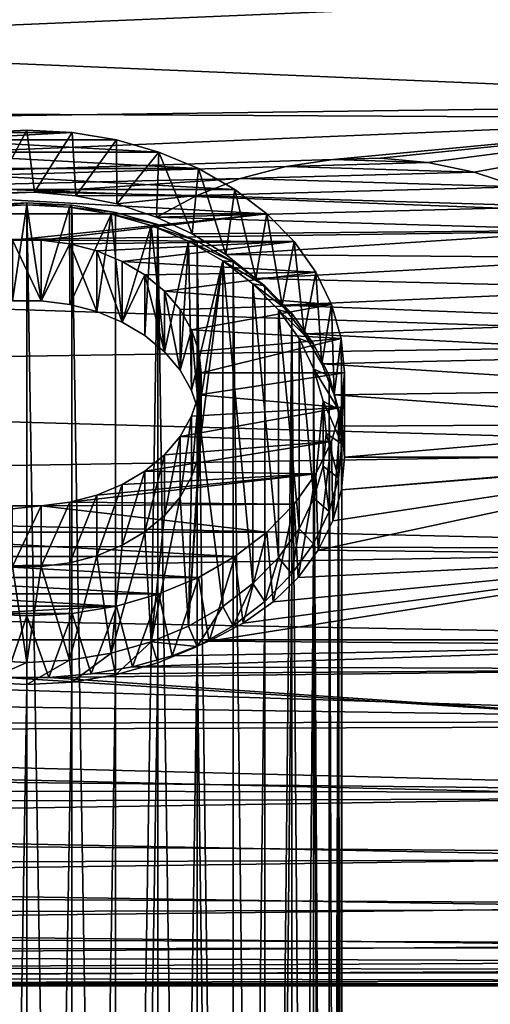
# Model space of a CAD drawing. Header units: metres. Extents: x -44 to 117, y -432 to 89.
# Tile 1038 of 1056: x 97 to 106, y -29 to -10. Entities that reach past the tile are written whole.
import ezdxf

# ---------------------------------------------------------------- set-up
doc = ezdxf.new("R2010")
doc.units = ezdxf.units.M
doc.layers.add('solid_125568', color=7, linetype='CONTINUOUS')

msp = doc.modelspace()

# ---------------------------------------------------------------- linework, layer by layer
at = {"layer": 'solid_125568'}
for points in [[(111.756363, -9.287315, 78.684578), (61.266441, -8.953707, 78.798332), (61.081543, -11.433249, 77.838127)], [(70.002235, -9.503138, 25.398998), (114.588203, -8.950256, 25.208008), (114.952049, -11.406782, 26.157673)], [(111.494621, -11.693051, 77.721611), (111.756363, -9.287315, 78.684578), (61.081543, -11.433249, 77.838127)], [(69.484673, -12.009647, 26.432154), (70.002235, -9.503138, 25.398998), (114.952049, -11.406782, 26.157673)], [(111.494621, -11.693051, 77.721611), (61.081543, -11.433249, 77.838127), (60.948669, -13.806636, 76.651794)], [(69.484673, -12.009647, 26.432154), (114.952049, -11.406782, 26.157673), (115.263466, -13.746816, 27.322296)], [(111.494621, -11.693051, 77.721611), (60.948669, -13.806636, 76.651794), (103.178963, -12.483859, 77.347275)], [(111.494621, -11.693051, 77.721611), (103.178963, -12.483859, 77.347275), (104.082085, -12.459023, 77.359489)], [(111.494621, -11.693051, 77.721611), (104.082085, -12.459023, 77.359489), (104.98259, -12.538507, 77.32029)], [(111.494621, -11.693051, 77.721611), (104.98259, -12.538507, 77.32029), (105.86705, -12.720982, 77.229111)], [(111.494621, -11.693051, 77.721611), (105.86705, -12.720982, 77.229111), (106.719643, -13.002421, 77.085243)], [(68.942421, -14.410364, 27.703653), (69.484673, -12.009647, 26.432154), (115.263466, -13.746816, 27.322296)], [(95.640404, -12.108136, 75.460693), (99.049721, -12.108122, 75.460701), (98.205925, -11.967508, 75.57869)], [(95.640404, -12.108136, 75.460693), (98.205925, -11.967508, 75.57869), (96.484215, -11.967513, 75.57869)], [(96.484215, -11.967513, 75.57869), (98.205925, -11.967508, 75.57869), (97.345078, -11.920362, 75.618256)], [(96.696274, -13.137651, 77.014694), (96.484215, -11.967513, 75.57869), (97.345078, -11.920362, 75.618256)], [(97.48922, -13.107577, 77.030464), (96.696274, -13.137651, 77.014694), (97.345078, -11.920362, 75.618256)], [(97.48922, -13.107577, 77.030464), (97.345078, -11.920362, 75.618256), (98.205925, -11.967508, 75.57869)], [(98.280266, -13.171906, 76.996674), (97.48922, -13.107577, 77.030464), (98.205925, -11.967508, 75.57869)], [(98.280266, -13.171906, 76.996674), (98.205925, -11.967508, 75.57869), (99.049721, -12.108122, 75.460701)], [(94.83181, -12.339182, 75.266823), (99.85833, -12.339166, 75.26683), (95.640404, -12.108136, 75.460693)], [(95.640404, -12.108136, 75.460693), (99.85833, -12.339166, 75.26683), (99.049721, -12.108122, 75.460701)], [(99.057594, -13.329687, 76.912903), (98.280266, -13.171906, 76.996674), (99.049721, -12.108122, 75.460701)], [(99.057594, -13.329687, 76.912903), (99.049721, -12.108122, 75.460701), (99.85833, -12.339166, 75.26683)], [(94.074371, -12.656005, 75.000977), (100.615753, -12.655974, 75.000999), (94.83181, -12.339182, 75.266823)], [(94.83181, -12.339182, 75.266823), (100.615753, -12.655974, 75.000999), (99.85833, -12.339166, 75.26683)], [(99.057594, -13.329687, 76.912903), (99.85833, -12.339166, 75.26683), (99.811241, -13.579237, 76.777771)], [(99.85833, -12.339166, 75.26683), (100.496399, -13.899666, 76.599464), (99.811241, -13.579237, 76.777771)], [(99.85833, -12.339166, 75.26683), (100.615753, -12.655974, 75.000999), (100.496399, -13.899666, 76.599464)], [(60.948669, -13.806636, 76.651794), (102.284355, -12.612617, 77.283455), (103.178963, -12.483859, 77.347275)], [(104.98259, -12.538507, 77.32029), (103.178963, -12.483859, 77.347275), (102.284355, -12.612617, 77.283455)], [(105.86705, -12.720982, 77.229111), (104.98259, -12.538507, 77.32029), (102.284355, -12.612617, 77.283455)], [(104.98259, -12.538507, 77.32029), (104.082085, -12.459023, 77.359489), (103.178963, -12.483859, 77.347275)], [(60.948669, -13.806636, 76.651794), (101.411652, -12.843328, 77.167053), (102.284355, -12.612617, 77.283455)], [(93.383102, -13.052403, 74.668358), (101.306999, -13.052351, 74.668404), (94.074371, -12.656005, 75.000977)], [(94.074371, -12.656005, 75.000977), (101.306999, -13.052351, 74.668404), (100.615753, -12.655974, 75.000999)], [(100.615753, -12.655974, 75.000999), (101.13253, -14.292828, 76.373146), (100.496399, -13.899666, 76.599464)], [(100.615753, -12.655974, 75.000999), (101.306999, -13.052351, 74.668404), (101.13253, -14.292828, 76.373146)], [(105.86705, -12.720982, 77.229111), (102.284355, -12.612617, 77.283455), (101.411652, -12.843328, 77.167053)], [(106.719643, -13.002421, 77.085243), (105.86705, -12.720982, 77.229111), (101.411652, -12.843328, 77.167053)], [(60.948669, -13.806636, 76.651794), (97.48922, -13.107577, 77.030464), (101.411652, -12.843328, 77.167053)], [(97.48922, -13.107577, 77.030464), (100.58078, -13.169102, 76.998146), (101.411652, -12.843328, 77.167053)], [(106.719643, -13.002421, 77.085243), (101.411652, -12.843328, 77.167053), (100.58078, -13.169102, 76.998146)], [(60.948669, -13.806636, 76.651794), (96.696274, -13.137651, 77.014694), (97.48922, -13.107577, 77.030464)], [(92.772713, -13.52001, 74.275986), (101.917427, -13.519977, 74.276016), (93.383102, -13.052403, 74.668358)], [(93.383102, -13.052403, 74.668358), (101.917427, -13.519977, 74.276016), (101.306999, -13.052351, 74.668404)], [(98.280266, -13.171906, 76.996674), (100.58078, -13.169102, 76.998146), (97.48922, -13.107577, 77.030464)], [(107.524597, -13.375993, 76.888069), (106.719643, -13.002421, 77.085243), (100.58078, -13.169102, 76.998146)], [(101.306999, -13.052351, 74.668404), (101.707039, -14.749282, 76.099678), (101.13253, -14.292828, 76.373146)], [(101.306999, -13.052351, 74.668404), (101.917427, -13.519977, 74.276016), (101.707039, -14.749282, 76.099678)], [(96.491066, -13.35531, 77.15554), (97.345093, -13.308513, 77.194809), (96.533775, -13.389949, 76.734856)], [(97.345093, -64.538689, 138.24855), (97.345093, -13.308513, 77.194809), (96.491066, -13.35531, 77.15554)], [(97.345093, -13.308513, 77.194809), (97.345093, -13.34549, 76.772163), (96.533775, -13.389949, 76.734856)], [(97.345093, -13.308513, 77.194809), (98.199112, -13.35531, 77.15554), (97.345093, -13.34549, 76.772163)], [(98.198982, -64.585472, 138.20929), (98.199112, -13.35531, 77.15554), (97.345093, -13.308513, 77.194809)], [(98.198982, -64.585472, 138.20929), (97.345093, -13.308513, 77.194809), (97.345093, -64.538689, 138.24855)], [(99.057594, -13.329687, 76.912903), (100.58078, -13.169102, 76.998146), (98.280266, -13.171906, 76.996674)], [(99.057594, -13.329687, 76.912903), (99.811241, -13.579237, 76.777771), (100.58078, -13.169102, 76.998146)], [(107.524597, -13.375993, 76.888069), (100.58078, -13.169102, 76.998146), (99.811241, -13.579237, 76.777771)], [(97.070999, -14.021091, 73.85553), (101.917427, -13.519977, 74.276016), (92.772713, -13.52001, 74.275986)], [(96.491203, -64.585472, 138.20929), (97.345093, -64.538689, 138.24855), (96.491066, -13.35531, 77.15554)], [(97.070869, -15.178117, 75.234406), (96.533775, -13.389949, 76.734856), (97.345093, -13.34549, 76.772163)], [(97.619316, -15.178117, 75.234406), (97.070869, -15.178117, 75.234406), (97.345093, -13.34549, 76.772163)], [(97.070999, -14.021091, 73.85553), (97.619186, -14.021091, 73.85553), (101.917427, -13.519977, 74.276016)], [(97.619316, -15.178117, 75.234406), (97.345093, -13.34549, 76.772163), (98.156425, -13.38995, 76.734856)], [(98.199112, -13.35531, 77.15554), (98.156425, -13.38995, 76.734856), (97.345093, -13.34549, 76.772163)], [(97.619186, -14.021091, 73.85553), (102.434509, -14.049095, 73.832031), (101.917427, -13.519977, 74.276016)], [(98.159912, -15.247233, 75.176407), (97.619316, -15.178117, 75.234406), (98.156425, -13.38995, 76.734856)], [(98.199112, -13.35531, 77.15554), (99.035446, -13.494685, 77.038589), (98.156425, -13.38995, 76.734856)], [(98.159912, -15.247233, 75.176407), (98.156425, -13.38995, 76.734856), (98.950874, -13.522344, 76.623764)], [(99.035446, -13.494685, 77.038589), (98.950874, -13.522344, 76.623764), (98.156425, -13.38995, 76.734856)], [(98.678139, -15.38351, 75.062057), (98.159912, -15.247233, 75.176407), (98.950874, -13.522344, 76.623764)], [(99.035484, -64.724869, 138.092331), (98.199112, -13.35531, 77.15554), (98.198982, -64.585472, 138.20929)], [(99.035484, -64.724869, 138.092331), (99.035446, -13.494685, 77.038589), (98.199112, -13.35531, 77.15554)], [(99.160492, -15.58346, 74.894279), (98.678139, -15.38351, 75.062057), (98.950874, -13.522344, 76.623764)], [(99.035446, -13.494685, 77.038589), (99.83744, -13.723819, 76.846329), (98.950874, -13.522344, 76.623764)], [(99.160492, -15.58346, 74.894279), (98.950874, -13.522344, 76.623764), (99.712936, -13.740069, 76.441071)], [(99.83744, -13.723819, 76.846329), (99.712936, -13.740069, 76.441071), (98.950874, -13.522344, 76.623764)], [(99.035484, -64.724869, 138.092331), (99.83744, -13.723819, 76.846329), (99.035446, -13.494685, 77.038589)], [(108.26825, -13.832964, 76.637032), (107.524597, -13.375993, 76.888069), (99.811241, -13.579237, 76.777771)], [(101.917427, -13.519977, 74.276016), (102.209435, -15.258379, 75.780632), (101.707039, -14.749282, 76.099678)], [(101.917427, -13.519977, 74.276016), (102.434509, -14.049095, 73.832031), (102.209435, -15.258379, 75.780632)], [(108.26825, -13.832964, 76.637032), (99.811241, -13.579237, 76.777771), (100.496399, -13.899666, 76.599464)], [(68.942421, -14.410364, 27.703653), (115.263466, -13.746816, 27.322296), (115.513702, -15.953111, 28.687206)], [(99.837578, -64.954041, 137.900024), (99.83744, -13.723819, 76.846329), (99.035484, -64.724869, 138.092331)], [(99.593079, -15.841406, 74.677841), (99.160492, -15.58346, 74.894279), (99.712936, -13.740069, 76.441071)], [(99.964165, -16.150194, 74.418732), (99.593079, -15.841406, 74.677841), (99.712936, -13.740069, 76.441071)], [(99.83744, -13.723819, 76.846329), (100.58905, -14.03821, 76.58252), (99.712936, -13.740069, 76.441071)], [(99.964165, -16.150194, 74.418732), (99.712936, -13.740069, 76.441071), (100.426941, -14.038744, 76.190453)], [(100.58905, -14.03821, 76.58252), (100.426941, -14.038744, 76.190453), (99.712936, -13.740069, 76.441071)], [(100.588936, -65.268326, 137.636307), (100.58905, -14.03821, 76.58252), (99.83744, -13.723819, 76.846329)], [(100.588936, -65.268326, 137.636307), (99.83744, -13.723819, 76.846329), (99.837578, -64.954041, 137.900024)], [(108.26825, -13.832964, 76.637032), (100.496399, -13.899666, 76.599464), (101.13253, -14.292828, 76.373146)], [(108.935135, -14.360034, 76.333611), (108.26825, -13.832964, 76.637032), (101.13253, -14.292828, 76.373146)], [(97.619316, -15.178117, 75.234406), (97.070999, -14.021091, 73.85553), (97.070869, -15.178117, 75.234406)], [(97.619316, -15.178117, 75.234406), (97.619186, -14.021091, 73.85553), (97.070999, -14.021091, 73.85553)], [(97.619186, -14.021091, 73.85553), (98.159882, -14.090209, 73.797531), (102.434509, -14.049095, 73.832031)], [(97.619316, -15.178117, 75.234406), (98.159882, -14.090209, 73.797531), (97.619186, -14.021091, 73.85553)], [(98.159882, -14.090209, 73.797531), (98.678307, -14.226547, 73.683136), (102.434509, -14.049095, 73.832031)], [(98.678307, -14.226547, 73.683136), (99.160416, -14.426411, 73.515427), (102.434509, -14.049095, 73.832031)], [(99.160416, -14.426411, 73.515427), (102.848373, -14.62966, 73.344879), (102.434509, -14.049095, 73.832031)], [(100.26413, -16.50189, 74.123627), (99.964165, -16.150194, 74.418732), (100.426941, -14.038744, 76.190453)], [(100.484314, -16.886469, 73.800926), (100.26413, -16.50189, 74.123627), (100.426941, -14.038744, 76.190453)], [(100.58905, -14.03821, 76.58252), (101.27433, -14.431202, 76.252762), (100.426941, -14.038744, 76.190453)], [(100.484314, -16.886469, 73.800926), (100.426941, -14.038744, 76.190453), (101.077744, -14.411968, 75.877281)], [(101.27433, -14.431202, 76.252762), (101.077744, -14.411968, 75.877281), (100.426941, -14.038744, 76.190453)], [(101.274254, -65.661324, 137.306549), (100.58905, -14.03821, 76.58252), (100.588936, -65.268326, 137.636307)], [(101.274254, -65.661324, 137.306549), (101.27433, -14.431202, 76.252762), (100.58905, -14.03821, 76.58252)], [(102.434509, -14.049095, 73.832031), (102.629906, -15.806928, 75.419617), (102.209435, -15.258379, 75.780632)], [(102.434509, -14.049095, 73.832031), (102.848373, -14.62966, 73.344879), (102.629906, -15.806928, 75.419617)], [(98.159912, -15.247233, 75.176407), (98.159882, -14.090209, 73.797531), (97.619316, -15.178117, 75.234406)], [(98.678139, -15.38351, 75.062057), (98.678307, -14.226547, 73.683136), (98.159882, -14.090209, 73.797531)], [(98.678139, -15.38351, 75.062057), (98.159882, -14.090209, 73.797531), (98.159912, -15.247233, 75.176407)], [(99.160492, -15.58346, 74.894279), (98.678307, -14.226547, 73.683136), (98.678139, -15.38351, 75.062057)], [(99.160492, -15.58346, 74.894279), (99.160416, -14.426411, 73.515427), (98.678307, -14.226547, 73.683136)], [(68.380653, -16.681314, 29.202406), (68.942421, -14.410364, 27.703653), (115.513702, -15.953111, 28.687206)], [(99.160416, -14.426411, 73.515427), (99.593018, -14.684342, 73.298996), (102.848373, -14.62966, 73.344879)], [(99.160492, -15.58346, 74.894279), (99.593018, -14.684342, 73.298996), (99.160416, -14.426411, 73.515427)], [(100.618828, -17.293373, 73.459496), (100.484314, -16.886469, 73.800926), (101.077744, -14.411968, 75.877281)], [(100.618828, -17.293373, 73.459496), (101.077744, -14.411968, 75.877281), (100.664116, -17.711943, 73.108269)], [(100.664116, -17.711943, 73.108269), (101.077744, -14.411968, 75.877281), (101.077705, -21.011944, 70.339241)], [(101.077744, -14.411968, 75.877281), (101.652802, -20.571423, 70.708885), (101.077705, -21.011944, 70.339241)], [(101.077744, -14.411968, 75.877281), (101.652855, -14.852509, 75.507622), (101.652802, -20.571423, 70.708885)], [(101.879524, -14.894807, 75.863754), (101.652855, -14.852509, 75.507622), (101.077744, -14.411968, 75.877281)], [(101.27433, -14.431202, 76.252762), (101.879524, -14.894807, 75.863754), (101.077744, -14.411968, 75.877281)], [(108.935135, -14.360034, 76.333611), (101.13253, -14.292828, 76.373146), (101.707039, -14.749282, 76.099678)], [(101.879585, -66.125038, 136.91745), (101.27433, -14.431202, 76.252762), (101.274254, -65.661324, 137.306549)], [(101.879585, -66.125038, 136.91745), (101.879524, -14.894807, 75.863754), (101.27433, -14.431202, 76.252762)], [(109.511612, -14.940757, 75.981453), (108.935135, -14.360034, 76.333611), (101.707039, -14.749282, 76.099678)], [(99.593018, -14.684342, 73.298996), (99.964272, -14.993283, 73.039764), (102.848373, -14.62966, 73.344879)], [(99.964272, -14.993283, 73.039764), (103.150055, -15.24931, 72.824936), (102.848373, -14.62966, 73.344879)], [(102.848373, -14.62966, 73.344879), (102.962212, -16.382797, 75.02047), (102.629906, -15.806928, 75.419617)], [(102.848373, -14.62966, 73.344879), (103.150055, -15.24931, 72.824936), (102.962212, -16.382797, 75.02047)], [(99.593079, -15.841406, 74.677841), (99.593018, -14.684342, 73.298996), (99.160492, -15.58346, 74.894279)], [(99.964165, -16.150194, 74.418732), (99.964272, -14.993283, 73.039764), (99.593018, -14.684342, 73.298996)], [(99.964165, -16.150194, 74.418732), (99.593018, -14.684342, 73.298996), (99.593079, -15.841406, 74.677841)], [(109.511612, -14.940757, 75.981453), (101.707039, -14.749282, 76.099678), (102.209435, -15.258379, 75.780632)], [(100.26413, -16.50189, 74.123627), (99.964272, -14.993283, 73.039764), (99.964165, -16.150194, 74.418732)], [(99.964272, -14.993283, 73.039764), (100.264076, -15.344806, 72.744804), (103.150055, -15.24931, 72.824936)], [(100.26413, -16.50189, 74.123627), (100.264076, -15.344806, 72.744804), (99.964272, -14.993283, 73.039764)], [(101.652855, -14.852509, 75.507622), (102.14035, -20.072483, 71.127541), (101.652802, -20.571423, 70.708885)], [(101.652855, -14.852509, 75.507622), (102.140388, -15.351442, 75.088966), (102.14035, -20.072483, 71.127541)], [(102.39254, -15.419763, 75.423264), (102.140388, -15.351442, 75.088966), (101.652855, -14.852509, 75.507622)], [(101.879524, -14.894807, 75.863754), (102.39254, -15.419763, 75.423264), (101.652855, -14.852509, 75.507622)], [(101.879585, -66.125038, 136.91745), (102.39254, -15.419763, 75.423264), (101.879524, -14.894807, 75.863754)], [(109.98925, -15.560532, 75.584038), (109.511612, -14.940757, 75.981453), (102.209435, -15.258379, 75.780632)], [(100.264076, -15.344806, 72.744804), (100.484276, -15.729369, 72.422119), (103.150055, -15.24931, 72.824936)], [(100.26413, -16.50189, 74.123627), (100.484276, -15.729369, 72.422119), (100.264076, -15.344806, 72.744804)], [(100.484276, -15.729369, 72.422119), (103.333488, -15.895247, 72.282928), (103.150055, -15.24931, 72.824936)], [(102.140388, -15.351442, 75.088966), (102.529953, -19.525894, 71.586189), (102.14035, -20.072483, 71.127541)], [(102.140388, -15.351442, 75.088966), (102.529976, -15.898022, 74.630333), (102.529953, -19.525894, 71.586189)], [(102.802948, -15.995528, 74.94014), (102.529976, -15.898022, 74.630333), (102.140388, -15.351442, 75.088966)], [(102.39254, -15.419763, 75.423264), (102.802948, -15.995528, 74.94014), (102.140388, -15.351442, 75.088966)], [(109.98925, -15.560532, 75.584038), (102.209435, -15.258379, 75.780632), (102.629906, -15.806928, 75.419617)], [(103.150055, -15.24931, 72.824936), (103.202003, -16.974203, 74.587936), (102.962212, -16.382797, 75.02047)], [(103.150055, -15.24931, 72.824936), (103.333488, -15.895247, 72.282928), (103.202003, -16.974203, 74.587936)], [(102.392616, -66.650024, 136.476929), (102.39254, -15.419763, 75.423264), (101.879585, -66.125038, 136.91745)], [(102.802887, -67.225594, 135.993973), (102.802948, -15.995528, 74.94014), (102.39254, -15.419763, 75.423264)], [(102.802887, -67.225594, 135.993973), (102.39254, -15.419763, 75.423264), (102.392616, -66.650024, 136.476929)], [(110.364204, -16.206909, 75.14463), (109.98925, -15.560532, 75.584038), (102.629906, -15.806928, 75.419617)], [(100.484314, -16.886469, 73.800926), (100.484276, -15.729369, 72.422119), (100.26413, -16.50189, 74.123627)], [(100.484276, -15.729369, 72.422119), (100.618851, -16.136456, 72.080528), (103.333488, -15.895247, 72.282928)], [(100.618828, -17.293373, 73.459496), (100.618851, -16.136456, 72.080528), (100.484276, -15.729369, 72.422119)], [(100.618828, -17.293373, 73.459496), (100.484276, -15.729369, 72.422119), (100.484314, -16.886469, 73.800926)], [(68.380653, -16.681314, 29.202406), (115.513702, -15.953111, 28.687206), (115.696526, -18.011911, 30.238022)], [(100.618851, -16.136456, 72.080528), (100.664116, -16.554926, 71.729393), (103.333488, -15.895247, 72.282928)], [(100.664116, -16.554926, 71.729393), (103.395088, -16.554926, 71.729393), (103.333488, -15.895247, 72.282928)], [(102.529976, -15.898022, 74.630333), (102.814171, -18.942202, 72.075958), (102.529953, -19.525894, 71.586189)], [(102.529976, -15.898022, 74.630333), (102.814186, -16.481724, 74.140549), (102.814171, -18.942202, 72.075958)], [(102.802948, -15.995528, 74.94014), (102.814186, -16.481724, 74.140549), (102.529976, -15.898022, 74.630333)], [(110.364204, -16.206909, 75.14463), (102.629906, -15.806928, 75.419617), (102.962212, -16.382797, 75.02047)], [(103.333488, -15.895247, 72.282928), (103.34668, -17.570107, 74.127586), (103.202003, -16.974203, 74.587936)], [(103.333488, -15.895247, 72.282928), (103.395088, -16.554926, 71.729393), (103.34668, -17.570107, 74.127586)], [(100.618828, -17.293373, 73.459496), (100.664116, -17.711943, 73.108269), (100.618851, -16.136456, 72.080528)], [(100.664116, -17.711943, 73.108269), (100.664116, -16.554926, 71.729393), (100.618851, -16.136456, 72.080528)], [(103.102051, -67.840034, 135.478394), (102.802948, -15.995528, 74.94014), (102.802887, -67.225594, 135.993973)], [(102.802948, -15.995528, 74.94014), (103.102058, -16.60989, 74.424629), (102.814186, -16.481724, 74.140549)], [(103.102051, -67.840034, 135.478394), (103.102058, -16.60989, 74.424629), (102.802948, -15.995528, 74.94014)], [(110.633598, -16.8675, 74.667725), (110.364204, -16.206909, 75.14463), (102.962212, -16.382797, 75.02047)], [(102.814186, -16.481724, 74.140549), (102.987106, -17.090708, 73.629547), (102.814171, -18.942202, 72.075958)], [(103.284004, -17.250559, 73.887039), (102.987106, -17.090708, 73.629547), (102.814186, -16.481724, 74.140549)], [(103.102058, -16.60989, 74.424629), (103.284004, -17.250559, 73.887039), (102.814186, -16.481724, 74.140549)], [(110.633598, -16.8675, 74.667725), (102.962212, -16.382797, 75.02047), (103.202003, -16.974203, 74.587936)], [(67.804825, -18.799589, 30.914505), (68.380653, -16.681314, 29.202406), (115.696526, -18.011911, 30.238022)], [(100.618828, -18.130512, 72.75705), (100.618851, -16.973394, 71.37825), (100.664116, -16.554926, 71.729393)], [(100.618828, -18.130512, 72.75705), (100.664116, -16.554926, 71.729393), (100.664116, -17.711943, 73.108269)], [(100.618851, -16.973394, 71.37825), (103.333488, -17.214592, 71.175865), (103.395088, -16.554926, 71.729393)], [(100.618851, -16.973394, 71.37825), (103.395088, -16.554926, 71.729393), (100.664116, -16.554926, 71.729393)], [(103.284019, -68.480835, 134.940689), (103.102058, -16.60989, 74.424629), (103.102051, -67.840034, 135.478394)], [(103.284019, -68.480835, 134.940689), (103.284004, -17.250559, 73.887039), (103.102058, -16.60989, 74.424629)], [(103.333488, -17.214592, 71.175865), (103.395088, -18.161894, 73.644501), (103.395088, -16.554926, 71.729393)], [(103.395088, -16.554926, 71.729393), (103.395088, -18.161894, 73.644501), (103.34668, -17.570107, 74.127586)], [(110.793953, -17.524849, 74.163445), (110.633598, -16.8675, 74.667725), (103.202003, -16.974203, 74.587936)], [(100.618851, -16.973394, 71.37825), (100.484276, -17.380482, 71.036667), (103.333488, -17.214592, 71.175865)], [(100.484314, -18.537416, 72.415619), (100.484276, -17.380482, 71.036667), (100.618851, -16.973394, 71.37825)], [(100.484314, -18.537416, 72.415619), (100.618851, -16.973394, 71.37825), (100.618828, -18.130512, 72.75705)], [(102.987106, -17.090708, 73.629547), (102.987099, -18.33321, 72.586967), (102.814171, -18.942202, 72.075958)], [(102.987106, -17.090708, 73.629547), (103.04509, -17.711952, 73.108261), (102.987099, -18.33321, 72.586967)], [(103.345093, -17.904779, 73.338081), (103.04509, -17.711952, 73.108261), (102.987106, -17.090708, 73.629547)], [(103.284004, -17.250559, 73.887039), (103.345093, -17.904779, 73.338081), (102.987106, -17.090708, 73.629547)], [(110.793953, -17.524849, 74.163445), (103.202003, -16.974203, 74.587936), (103.34668, -17.570107, 74.127586)], [(100.264076, -17.765045, 70.713982), (103.150063, -17.860523, 70.633865), (103.333488, -17.214592, 71.175865)], [(100.484276, -17.380482, 71.036667), (100.264076, -17.765045, 70.713982), (103.333488, -17.214592, 71.175865)], [(103.333488, -17.214592, 71.175865), (103.150063, -17.860523, 70.633865), (103.173019, -19.375999, 72.564751)], [(103.333488, -17.214592, 71.175865), (103.173019, -19.375999, 72.564751), (103.339493, -18.781115, 73.109444)], [(103.345093, -69.134949, 134.39183), (103.345093, -17.904779, 73.338081), (103.284004, -17.250559, 73.887039)], [(103.345093, -69.134949, 134.39183), (103.284004, -17.250559, 73.887039), (103.284019, -68.480835, 134.940689)], [(103.333488, -17.214592, 71.175865), (103.339493, -18.781115, 73.109444), (103.395088, -18.161894, 73.644501)], [(100.26413, -18.921995, 72.092918), (100.264076, -17.765045, 70.713982), (100.484276, -17.380482, 71.036667)], [(100.26413, -18.921995, 72.092918), (100.484276, -17.380482, 71.036667), (100.484314, -18.537416, 72.415619)], [(110.793953, -17.524849, 74.163445), (103.34668, -17.570107, 74.127586), (103.395088, -18.161894, 73.644501)], [(110.845062, -18.161894, 73.644501), (110.793953, -17.524849, 74.163445), (103.395088, -18.161894, 73.644501)], [(99.964165, -19.273691, 71.797806), (99.964272, -18.116568, 70.419022), (100.264076, -17.765045, 70.713982)], [(99.964165, -19.273691, 71.797806), (100.264076, -17.765045, 70.713982), (100.26413, -18.921995, 72.092918)], [(100.264076, -17.765045, 70.713982), (99.964272, -18.116568, 70.419022), (103.150063, -17.860523, 70.633865)], [(100.664116, -17.711943, 73.108269), (101.077705, -21.011944, 70.339241), (100.426895, -21.385164, 70.02607)], [(100.618828, -18.130512, 72.75705), (100.664116, -17.711943, 73.108269), (100.426895, -21.385164, 70.02607)], [(103.284004, -18.558998, 72.789131), (102.987099, -18.33321, 72.586967), (103.04509, -17.711952, 73.108261)], [(103.345093, -17.904779, 73.338081), (103.284004, -18.558998, 72.789131), (103.04509, -17.711952, 73.108261)], [(67.804825, -18.799589, 30.914505), (115.696526, -18.011911, 30.238022), (115.80777, -19.912186, 31.961477)], [(99.593018, -18.425508, 70.159782), (102.848396, -18.48015, 70.113937), (103.150063, -17.860523, 70.633865)], [(99.964272, -18.116568, 70.419022), (99.593018, -18.425508, 70.159782), (103.150063, -17.860523, 70.633865)], [(103.150063, -17.860523, 70.633865), (102.848396, -18.48015, 70.113937), (102.897545, -19.936653, 72.021683)], [(103.150063, -17.860523, 70.633865), (102.897545, -19.936653, 72.021683), (103.173019, -19.375999, 72.564751)], [(103.284019, -69.78907, 133.842957), (103.284004, -18.558998, 72.789131), (103.345093, -17.904779, 73.338081)], [(103.284019, -69.78907, 133.842957), (103.345093, -17.904779, 73.338081), (103.345093, -69.134949, 134.39183)], [(99.593079, -19.582479, 71.538704), (99.593018, -18.425508, 70.159782), (99.964272, -18.116568, 70.419022)], [(99.593079, -19.582479, 71.538704), (99.964272, -18.116568, 70.419022), (99.964165, -19.273691, 71.797806)], [(100.484314, -18.537416, 72.415619), (100.618828, -18.130512, 72.75705), (100.426895, -21.385164, 70.02607)], [(102.897545, -19.936653, 72.021683), (111.185905, -20.033119, 71.925156), (111.146767, -18.161894, 73.644501)], [(103.173019, -19.375999, 72.564751), (102.897545, -19.936653, 72.021683), (111.146767, -18.161894, 73.644501)], [(103.339493, -18.781115, 73.109444), (103.173019, -19.375999, 72.564751), (111.146767, -18.161894, 73.644501)], [(103.339493, -18.781115, 73.109444), (110.845062, -18.161894, 73.644501), (103.395088, -18.161894, 73.644501)], [(103.339493, -18.781115, 73.109444), (111.146767, -18.161894, 73.644501), (110.845062, -18.161894, 73.644501)], [(103.102058, -19.199669, 72.251541), (102.814171, -18.942202, 72.075958), (102.987099, -18.33321, 72.586967)], [(103.284004, -18.558998, 72.789131), (103.102058, -19.199669, 72.251541), (102.987099, -18.33321, 72.586967)], [(98.159882, -19.019642, 69.661247), (102.434547, -19.060715, 69.626785), (102.848396, -18.48015, 70.113937)], [(98.678307, -18.883303, 69.77565), (98.159882, -19.019642, 69.661247), (102.848396, -18.48015, 70.113937)], [(99.160416, -18.683439, 69.943359), (98.678307, -18.883303, 69.77565), (102.848396, -18.48015, 70.113937)], [(99.593018, -18.425508, 70.159782), (99.160416, -18.683439, 69.943359), (102.848396, -18.48015, 70.113937)], [(99.160492, -19.840425, 71.322266), (99.160416, -18.683439, 69.943359), (99.593018, -18.425508, 70.159782)], [(99.160492, -19.840425, 71.322266), (99.593018, -18.425508, 70.159782), (99.593079, -19.582479, 71.538704)], [(100.26413, -18.921995, 72.092918), (100.484314, -18.537416, 72.415619), (100.426895, -21.385164, 70.02607)], [(102.848396, -18.48015, 70.113937), (102.434547, -19.060715, 69.626785), (102.516083, -20.455166, 71.491623)], [(102.848396, -18.48015, 70.113937), (102.516083, -20.455166, 71.491623), (102.897545, -19.936653, 72.021683)], [(103.102051, -70.429871, 133.305267), (103.102058, -19.199669, 72.251541), (103.284004, -18.558998, 72.789131)], [(103.102051, -70.429871, 133.305267), (103.284004, -18.558998, 72.789131), (103.284019, -69.78907, 133.842957)], [(98.678139, -20.040377, 71.154488), (98.678307, -18.883303, 69.77565), (99.160416, -18.683439, 69.943359)], [(98.678139, -20.040377, 71.154488), (99.160416, -18.683439, 69.943359), (99.160492, -19.840425, 71.322266)], [(67.513405, -19.794722, 31.845474), (67.804825, -18.799589, 30.914505), (115.80777, -19.912186, 31.961477)], [(98.159912, -20.176653, 71.040138), (98.159882, -19.019642, 69.661247), (98.678307, -18.883303, 69.77565)], [(98.159912, -20.176653, 71.040138), (98.678307, -18.883303, 69.77565), (98.678139, -20.040377, 71.154488)], [(100.26413, -18.921995, 72.092918), (100.426895, -21.385164, 70.02607), (99.712891, -21.683834, 69.775459)], [(99.964165, -19.273691, 71.797806), (100.26413, -18.921995, 72.092918), (99.712891, -21.683834, 69.775459)], [(102.802948, -19.81403, 71.736031), (102.529953, -19.525894, 71.586189), (102.814171, -18.942202, 72.075958)], [(103.102058, -19.199669, 72.251541), (102.802948, -19.81403, 71.736031), (102.814171, -18.942202, 72.075958)], [(97.619186, -19.088758, 69.603256), (92.772751, -19.589874, 69.18277), (101.917465, -19.58984, 69.182793)], [(97.619186, -19.088758, 69.603256), (97.070999, -19.088758, 69.603256), (92.772751, -19.589874, 69.18277)], [(97.070869, -20.24577, 70.98214), (97.070999, -19.088758, 69.603256), (97.619186, -19.088758, 69.603256)], [(97.070869, -20.24577, 70.98214), (97.619186, -19.088758, 69.603256), (97.619316, -20.24577, 70.98214)], [(98.159882, -19.019642, 69.661247), (97.619186, -19.088758, 69.603256), (102.434547, -19.060715, 69.626785)], [(97.619316, -20.24577, 70.98214), (97.619186, -19.088758, 69.603256), (98.159882, -19.019642, 69.661247)], [(97.619186, -19.088758, 69.603256), (101.917465, -19.58984, 69.182793), (102.434547, -19.060715, 69.626785)], [(97.619316, -20.24577, 70.98214), (98.159882, -19.019642, 69.661247), (98.159912, -20.176653, 71.040138)], [(102.434547, -19.060715, 69.626785), (101.917465, -19.58984, 69.182793), (102.035378, -20.922409, 70.989189)], [(102.434547, -19.060715, 69.626785), (102.035378, -20.922409, 70.989189), (102.516083, -20.455166, 71.491623)], [(99.593079, -19.582479, 71.538704), (99.964165, -19.273691, 71.797806), (99.712891, -21.683834, 69.775459)], [(103.102051, -70.429871, 133.305267), (102.802948, -19.81403, 71.736031), (103.102058, -19.199669, 72.251541)], [(102.39254, -20.389795, 71.252907), (102.14035, -20.072483, 71.127541), (102.529953, -19.525894, 71.586189)], [(102.802948, -19.81403, 71.736031), (102.39254, -20.389795, 71.252907), (102.529953, -19.525894, 71.586189)], [(101.917465, -19.58984, 69.182793), (92.772751, -19.589874, 69.18277), (101.307076, -20.057447, 68.790428)], [(101.307076, -20.057447, 68.790428), (92.772751, -19.589874, 69.18277), (93.383179, -20.057499, 68.790382)], [(99.593079, -19.582479, 71.538704), (99.712891, -21.683834, 69.775459), (98.950851, -21.901546, 69.592773)], [(99.160492, -19.840425, 71.322266), (99.593079, -19.582479, 71.538704), (98.950851, -21.901546, 69.592773)], [(101.917465, -19.58984, 69.182793), (101.307076, -20.057447, 68.790428), (101.465157, -21.331013, 70.528984)], [(101.917465, -19.58984, 69.182793), (101.465157, -21.331013, 70.528984), (102.035378, -20.922409, 70.989189)], [(67.220596, -20.743876, 32.823429), (67.513405, -19.794722, 31.845474), (115.80777, -19.912186, 31.961477)], [(67.220596, -20.743876, 32.823429), (115.80777, -19.912186, 31.961477), (115.845055, -21.644182, 33.845333)], [(98.678139, -20.040377, 71.154488), (99.160492, -19.840425, 71.322266), (98.950851, -21.901546, 69.592773)], [(102.392616, -71.619881, 132.306717), (102.39254, -20.389795, 71.252907), (102.802948, -19.81403, 71.736031)], [(102.392616, -71.619881, 132.306717), (102.802948, -19.81403, 71.736031), (102.802887, -71.044312, 132.789688)], [(102.802887, -71.044312, 132.789688), (102.802948, -19.81403, 71.736031), (103.102051, -70.429871, 133.305267)], [(101.307076, -20.057447, 68.790428), (93.383179, -20.057499, 68.790382), (100.615814, -20.453846, 68.457809)], [(100.615814, -20.453846, 68.457809), (93.383179, -20.057499, 68.790382), (94.074432, -20.453876, 68.457787)], [(98.678139, -20.040377, 71.154488), (98.950851, -21.901546, 69.592773), (98.15641, -22.033937, 69.481689)], [(98.159912, -20.176653, 71.040138), (98.678139, -20.040377, 71.154488), (98.15641, -22.033937, 69.481689)], [(101.307076, -20.057447, 68.790428), (100.615814, -20.453846, 68.457809), (100.820694, -21.674212, 70.126312)], [(100.820694, -21.674212, 70.126312), (111.302765, -21.751068, 70.034012), (111.185905, -20.033119, 71.925156)], [(101.465157, -21.331013, 70.528984), (100.820694, -21.674212, 70.126312), (111.185905, -20.033119, 71.925156)], [(101.307076, -20.057447, 68.790428), (100.820694, -21.674212, 70.126312), (101.465157, -21.331013, 70.528984)], [(102.035378, -20.922409, 70.989189), (101.465157, -21.331013, 70.528984), (111.185905, -20.033119, 71.925156)], [(101.879524, -20.914751, 70.812416), (101.652802, -20.571423, 70.708885), (102.14035, -20.072483, 71.127541)], [(102.39254, -20.389795, 71.252907), (101.879524, -20.914751, 70.812416), (102.14035, -20.072483, 71.127541)], [(102.516083, -20.455166, 71.491623), (102.035378, -20.922409, 70.989189), (111.185905, -20.033119, 71.925156)], [(102.897545, -19.936653, 72.021683), (102.516083, -20.455166, 71.491623), (111.185905, -20.033119, 71.925156)], [(97.070869, -20.24577, 70.98214), (97.345093, -22.078396, 69.444382), (96.533752, -22.033936, 69.481689)], [(97.070869, -20.24577, 70.98214), (97.619316, -20.24577, 70.98214), (97.345093, -22.078396, 69.444382)], [(97.619316, -20.24577, 70.98214), (98.15641, -22.033937, 69.481689), (97.345093, -22.078396, 69.444382)], [(97.619316, -20.24577, 70.98214), (98.159912, -20.176653, 71.040138), (98.15641, -22.033937, 69.481689)], [(100.615814, -20.453846, 68.457809), (94.074432, -20.453876, 68.457787), (99.858376, -20.770668, 68.191963)], [(99.858376, -20.770668, 68.191963), (94.074432, -20.453876, 68.457787), (94.831856, -20.770685, 68.191948)], [(100.615814, -20.453846, 68.457809), (99.858376, -20.770668, 68.191963), (100.114143, -21.950308, 69.790947)], [(100.615814, -20.453846, 68.457809), (100.114143, -21.950308, 69.790947), (100.820694, -21.674212, 70.126312)], [(101.879585, -72.144867, 131.866211), (101.879524, -20.914751, 70.812416), (102.39254, -20.389795, 71.252907)], [(101.879585, -72.144867, 131.866211), (102.39254, -20.389795, 71.252907), (102.392616, -71.619881, 132.306717)], [(101.27433, -21.378355, 70.423409), (101.077705, -21.011944, 70.339241), (101.652802, -20.571423, 70.708885)], [(101.879524, -20.914751, 70.812416), (101.27433, -21.378355, 70.423409), (101.652802, -20.571423, 70.708885)], [(66.927101, -21.644749, 33.846008), (67.220596, -20.743876, 32.823429), (115.845055, -21.644182, 33.845333)], [(99.858376, -20.770668, 68.191963), (94.831856, -20.770685, 68.191948), (99.049782, -21.001715, 67.998093)], [(99.049782, -21.001715, 67.998093), (94.831856, -20.770685, 68.191948), (95.640465, -21.001728, 67.998077)], [(99.858376, -20.770668, 68.191963), (99.049782, -21.001715, 67.998093), (99.358414, -22.158152, 69.531387)], [(99.858376, -20.770668, 68.191963), (99.358414, -22.158152, 69.531387), (100.114143, -21.950308, 69.790947)], [(99.049782, -21.001715, 67.998093), (95.640465, -21.001728, 67.998077), (96.484261, -21.142342, 67.880089)], [(99.049782, -21.001715, 67.998093), (96.484261, -21.142342, 67.880089), (98.205971, -21.142338, 67.880096)], [(99.049782, -21.001715, 67.998093), (98.205971, -21.142338, 67.880096), (98.569206, -22.296741, 69.354774)], [(99.049782, -21.001715, 67.998093), (98.569206, -22.296741, 69.354774), (99.358414, -22.158152, 69.531387)], [(100.58905, -21.771349, 70.093651), (100.426895, -21.385164, 70.02607), (101.077705, -21.011944, 70.339241)], [(101.27433, -21.378355, 70.423409), (100.58905, -21.771349, 70.093651), (101.077705, -21.011944, 70.339241)], [(101.274254, -72.608582, 131.477112), (101.27433, -21.378355, 70.423409), (101.879524, -20.914751, 70.812416)], [(101.274254, -72.608582, 131.477112), (101.879524, -20.914751, 70.812416), (101.879585, -72.144867, 131.866211)], [(98.205971, -21.142338, 67.880096), (96.484261, -21.142342, 67.880089), (97.345108, -21.189489, 67.84053)], [(97.345108, -21.189489, 67.84053), (96.484261, -21.142342, 67.880089), (96.947571, -22.366982, 69.264145)], [(97.345108, -21.189489, 67.84053), (96.947571, -22.366982, 69.264145), (97.761414, -22.36619, 69.265167)], [(98.205971, -21.142338, 67.880096), (97.345108, -21.189489, 67.84053), (97.761414, -22.36619, 69.265167)], [(98.205971, -21.142338, 67.880096), (97.761414, -22.36619, 69.265167), (98.569206, -22.296741, 69.354774)], [(100.58905, -21.771349, 70.093651), (99.712891, -21.683834, 69.775459), (100.426895, -21.385164, 70.02607)], [(101.274254, -72.608582, 131.477112), (100.58905, -21.771349, 70.093651), (101.27433, -21.378355, 70.423409)], [(66.633644, -22.495182, 34.910744), (66.927101, -21.644749, 33.846008), (115.807739, -23.198605, 35.878204)], [(66.927101, -21.644749, 33.846008), (115.845055, -21.644182, 33.845333), (115.807739, -23.198605, 35.878204)], [(99.035446, -22.314873, 69.637573), (98.950851, -21.901546, 69.592773), (99.712891, -21.683834, 69.775459)], [(99.83744, -22.085739, 69.829842), (99.035446, -22.314873, 69.637573), (99.712891, -21.683834, 69.775459)], [(99.358414, -22.158152, 69.531387), (111.349823, -22.208872, 69.467087), (111.302765, -21.751068, 70.034012)], [(100.114143, -21.950308, 69.790947), (99.358414, -22.158152, 69.531387), (111.302765, -21.751068, 70.034012)], [(100.58905, -21.771349, 70.093651), (99.83744, -22.085739, 69.829842), (99.712891, -21.683834, 69.775459)], [(99.837578, -73.315865, 130.883621), (99.83744, -22.085739, 69.829842), (100.58905, -21.771349, 70.093651)], [(99.837578, -73.315865, 130.883621), (100.58905, -21.771349, 70.093651), (100.588936, -73.001579, 131.147339)], [(100.820694, -21.674212, 70.126312), (100.114143, -21.950308, 69.790947), (111.302765, -21.751068, 70.034012)], [(100.588936, -73.001579, 131.147339), (100.58905, -21.771349, 70.093651), (101.274254, -72.608582, 131.477112)], [(98.199112, -22.454248, 69.52063), (98.15641, -22.033937, 69.481689), (98.950851, -21.901546, 69.592773)], [(99.035446, -22.314873, 69.637573), (98.199112, -22.454248, 69.52063), (98.950851, -21.901546, 69.592773)], [(96.491066, -22.454248, 69.52063), (96.533752, -22.033936, 69.481689), (97.345093, -22.078396, 69.444382)], [(96.491066, -22.454248, 69.52063), (97.345093, -22.078396, 69.444382), (97.345093, -22.501045, 69.481361)], [(97.345093, -22.501045, 69.481361), (97.345093, -22.078396, 69.444382), (98.15641, -22.033937, 69.481689)], [(98.199112, -22.454248, 69.52063), (97.345093, -22.501045, 69.481361), (98.15641, -22.033937, 69.481689)], [(99.358414, -22.158152, 69.531387), (98.569206, -22.296741, 69.354774), (111.349823, -22.208872, 69.467087)], [(99.035484, -73.545036, 130.69133), (99.035446, -22.314873, 69.637573), (99.83744, -22.085739, 69.829842)], [(99.035484, -73.545036, 130.69133), (99.83744, -22.085739, 69.829842), (99.837578, -73.315865, 130.883621)], [(97.761414, -22.36619, 69.265167), (111.494637, -23.300428, 67.981827), (111.349823, -22.208872, 69.467087)], [(98.569206, -22.296741, 69.354774), (97.761414, -22.36619, 69.265167), (111.349823, -22.208872, 69.467087)], [(98.198982, -73.684433, 130.574356), (98.199112, -22.454248, 69.52063), (99.035446, -22.314873, 69.637573)], [(98.198982, -73.684433, 130.574356), (99.035446, -22.314873, 69.637573), (99.035484, -73.545036, 130.69133)], [(96.947571, -22.366982, 69.264145), (61.081554, -23.460339, 67.746124), (111.494637, -23.300428, 67.981827)], [(66.340904, -23.293169, 36.015087), (66.633644, -22.495182, 34.910744), (115.807739, -23.198605, 35.878204)], [(96.491203, -73.684433, 130.574356), (96.491066, -22.454248, 69.52063), (97.345093, -22.501045, 69.481361)], [(96.491203, -73.684433, 130.574356), (97.345093, -22.501045, 69.481361), (97.345093, -73.731216, 130.535095)], [(97.761414, -22.36619, 69.265167), (96.947571, -22.366982, 69.264145), (111.494637, -23.300428, 67.981827)], [(97.345093, -73.731216, 130.535095), (97.345093, -22.501045, 69.481361), (98.199112, -22.454248, 69.52063)], [(98.198982, -73.684433, 130.574356), (97.345093, -73.731216, 130.535095), (98.199112, -22.454248, 69.52063)], [(66.049591, -24.036854, 37.156414), (66.340904, -23.293169, 36.015087), (115.69648, -24.565842, 38.048946)], [(66.340904, -23.293169, 36.015087), (115.807739, -23.198605, 35.878204), (115.69648, -24.565842, 38.048946)], [(61.081554, -23.460339, 67.746124), (111.75631, -24.666239, 65.780334), (111.494637, -23.300428, 67.981827)], [(61.081554, -23.460339, 67.746124), (61.26646, -24.836542, 65.470924), (111.75631, -24.666239, 65.780334)], [(65.863327, -24.4856, 37.908646), (66.049591, -24.036854, 37.156414), (115.69648, -24.565842, 38.048946)], [(65.473991, -25.354502, 39.538952), (65.863327, -24.4856, 37.908646), (115.69648, -24.565842, 38.048946)], [(65.473991, -25.354502, 39.538952), (115.69648, -24.565842, 38.048946), (115.513626, -25.735518, 40.345814)], [(61.26646, -24.836542, 65.470924), (112.080223, -25.833916, 63.442005), (111.75631, -24.666239, 65.780334)], [(61.26646, -24.836542, 65.470924), (61.502041, -25.994955, 63.07119), (112.080223, -25.833916, 63.442005)], [(64.912369, -26.435829, 42.035011), (65.473991, -25.354502, 39.538952), (115.513626, -25.735518, 40.345814)], [(64.912369, -26.435829, 42.035011), (115.513626, -25.735518, 40.345814), (115.263367, -26.696493, 42.75563)], [(61.502041, -25.994955, 63.07119), (112.456024, -26.787861, 60.983807), (112.080223, -25.833916, 63.442005)], [(61.502041, -25.994955, 63.07119), (61.786572, -26.923826, 60.567589), (112.456024, -26.787861, 60.983807)], [(64.370171, -27.271074, 44.619812), (64.912369, -26.435829, 42.035011), (115.263367, -26.696493, 42.75563)], [(61.786572, -26.923826, 60.567589), (112.870422, -27.512619, 58.429577), (112.456024, -26.787861, 60.983807)], [(64.370171, -27.271074, 44.619812), (115.263367, -26.696493, 42.75563), (114.951935, -27.436993, 45.262348)], [(61.786572, -26.923826, 60.567589), (62.11787, -27.613506, 57.981239), (112.870422, -27.512619, 58.429577)], [(63.852604, -27.853308, 47.267624), (64.370171, -27.271074, 44.619812), (114.951935, -27.436993, 45.262348)], [(62.11787, -27.613506, 57.981239), (113.08725, -27.785048, 57.125111), (112.870422, -27.512619, 58.429577)], [(62.11787, -27.613506, 57.981239), (62.493389, -28.056137, 55.334225), (113.08725, -27.785048, 57.125111)], [(63.852604, -27.853308, 47.267624), (114.951935, -27.436993, 45.262348), (114.588074, -27.945576, 47.846462)], [(62.493389, -28.056137, 55.334225), (113.307739, -27.995903, 55.807426), (113.08725, -27.785048, 57.125111)], [(63.36446, -28.178595, 49.952774), (63.852604, -27.853308, 47.267624), (114.588074, -27.945576, 47.846462)], [(63.36446, -28.178595, 49.952774), (114.588074, -27.945576, 47.846462), (114.183136, -28.212257, 50.484386)], [(62.493389, -28.056137, 55.334225), (113.529724, -28.144367, 54.480457), (113.307739, -27.995903, 55.807426)], [(62.493389, -28.056137, 55.334225), (62.910095, -28.245752, 52.649933), (113.529724, -28.144367, 54.480457)], [(62.910095, -28.245752, 52.649933), (113.672134, -28.206606, 53.624638), (113.529724, -28.144367, 54.480457)], [(62.910095, -28.245752, 52.649933), (63.36446, -28.178595, 49.952774), (113.969513, -28.252514, 51.814941)], [(63.36446, -28.178595, 49.952774), (114.183136, -28.212257, 50.484386), (113.969513, -28.252514, 51.814941)], [(62.910095, -28.245752, 52.649933), (113.75103, -28.22995, 53.148266), (113.672134, -28.206606, 53.624638)], [(62.910095, -28.245752, 52.649933), (113.969513, -28.252514, 51.814941), (113.75103, -28.22995, 53.148266)]]:
    msp.add_3dface(points, dxfattribs=at)

doc.saveas('drawing.dxf')
